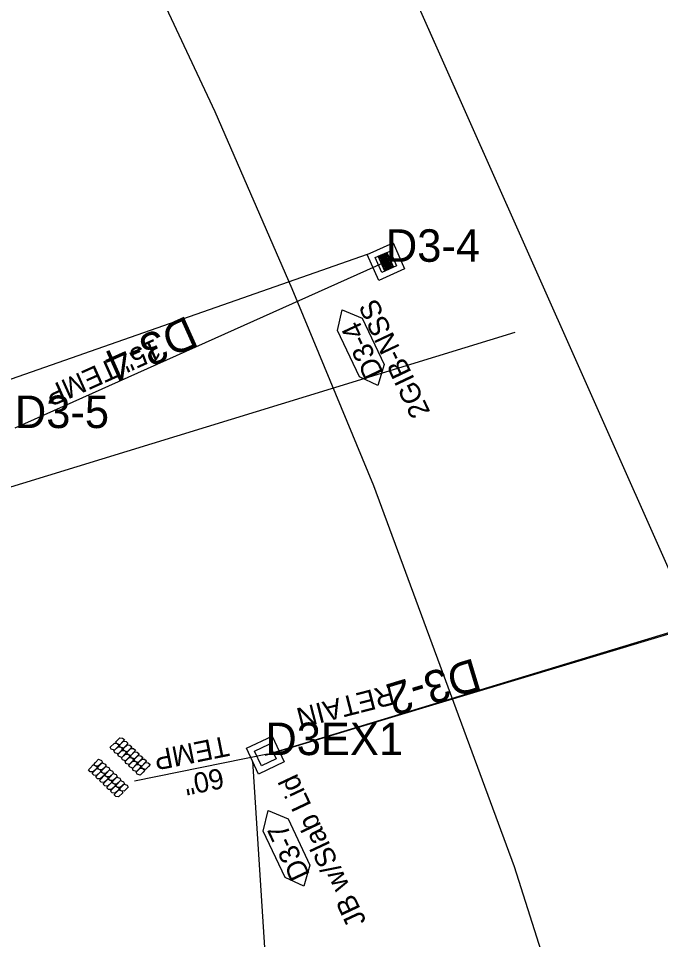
# Model space of a CAD drawing. Extents: x 465700 to 483515, y 488970 to 507540.
# Drawn here: x 477680.1 to 477838.2, y 499267.5 to 499494.2 of the extents above; entities that cross this region are included whole.
import ezdxf

# ---------------------------------------------------------------- set-up
doc = ezdxf.new("R2010")
doc.units = 0
for name, color, linetype in [('Exist Plan Preparation Watershed Blue', 7, 'Continuous'), ('Prop Drainage Structure Box Number Symbol CELL', 7, 'Continuous'), ('Prop Drainage Structure Drop Inlet Grate 2 Narrow Slots and Sag Grates 840 24 CELL', 7, 'Continuous'), ('Prop Drainage Structure Drop Inlet Grate 2 Narrow Slots and Sag Grates 840 24 Label', 7, 'Continuous'), ('Prop Drainage Structure Junction Box with Slab Lid CELL', 7, 'Continuous'), ('Prop Drainage Structure Junction Box with Slab Lid Label', 7, 'Continuous'), ('Prop Drainage Structure Outlet Generic CELL', 7, 'Continuous'), ('Prop Drainage Structure Pipe Collar Label', 7, 'Continuous'), ('Prop Drainage Structure Pipe RCP 15in Class III', 7, 'Continuous'), ('Prop Drainage Structure Pipe RCP 15in Class III Label', 7, 'Continuous'), ('Prop Drainage Structure Pipe RCP 60in Class III', 7, 'Continuous'), ('Prop Drainage Structure Pipe RCP 60in Class III Label', 7, 'Continuous'), ('Prop Drainage Structure Plot Symbol 20 Scale', 7, 'Continuous'), ('Prop Drainage Structure Plot Symbol 20 Scale CELL', 7, 'Continuous'), ('Prop Drainage Structure Plot Symbol 50 Scale', 7, 'Continuous'), ('Prop Drainage Structure Plot Symbol 50 Scale CELL', 7, 'Continuous'), ('Prop Erosion Rip Rap Pad at Outlet Label', 7, 'Continuous'), ('Prop Erosion Rip Rap Pad Outlet for Jurisdictional Stream CELL', 7, 'Continuous'), ('Prop Plan Preparation Sag', 7, 'Continuous'), ('Scratch_Level_4', 7, 'Continuous'), ('Scratch_Level_8', 7, 'Continuous')]:
    doc.layers.add(name, color=color, linetype=linetype)

msp = doc.modelspace()

# ---------------------------------------------------------------- linework, layer by layer
at = {"layer": 'Exist Plan Preparation Watershed Blue'}
for points in [[(477618.98, 499766.16), (477648.78, 499729.18), (477683.33, 499680.45), (477711.15, 499635.72), (477736.76, 499588.43), (477746.56, 499568.42), (477759.49, 499540.06), (477764.82, 499528.09), (477773.77, 499507.99), (477803.41, 499441.41), (477841.35, 499356.21), (477862.6, 499308.49), (477888.75, 499247.35), (477905.42, 499201.8), (477913.55, 499176.64), (477929.73, 499118.92)], [(477858.24, 499093.41), (477832.51, 499190.03), (477802.27, 499285.34), (477767.58, 499379.12), (477747.49, 499427.65), (477728.52, 499471.17), (477710.77, 499509.04), (477685.16, 499561.27), (477643.08, 499639.33), (477611.01, 499694.79), (477581.24, 499742.27)], [(477773.77, 499507.99), (477803.41, 499441.41), (477841.35, 499356.21), (477853.65, 499328.59), (477862.6, 499308.49), (477871.55, 499288.39), (477880.37, 499267.97), (477888.75, 499247.35), (477897.09, 499225.48), (477905.42, 499201.8), (477913.55, 499176.64), (477929.73, 499118.92)]]:
    msp.add_lwpolyline(points, dxfattribs=at)
at = {"layer": 'Prop Drainage Structure Box Number Symbol CELL'}
for points in [[(477764.05, 499405.95), (477758.66, 499417.35), (477759.83, 499422.44), (477764.75, 499420.4), (477770.14, 499409.01), (477768.61, 499403.86), (477764.05, 499405.95)], [(477745.76, 499282.73), (477740.38, 499294.13), (477741.55, 499299.22), (477746.47, 499297.18), (477751.85, 499285.78), (477750.33, 499280.64), (477745.76, 499282.73)]]:
    msp.add_lwpolyline(points, dxfattribs=at)
at = {"layer": 'Prop Drainage Structure Drop Inlet Grate 2 Narrow Slots and Sag Grates 840 24 CELL'}
for p, q in [((477769.76, 499436.11), (477769.76, 499436.11)), ((477769.51, 499433.81), (477769.51, 499433.81)), ((477770.57, 499434.28), (477770.57, 499434.28)), ((477771.64, 499434.76), (477771.64, 499434.76)), ((477771.39, 499432.46), (477771.39, 499432.46))]:
    msp.add_line(p, q, dxfattribs=at)
for points in [[(477770.82, 499436.59), (477772.45, 499432.93), (477770.32, 499431.98), (477768.69, 499435.64), (477770.82, 499436.59)], [(477770.79, 499436.5), (477772.37, 499432.96), (477770.35, 499432.07), (477768.78, 499435.61), (477770.79, 499436.5)], [(477770.79, 499436.49), (477771.57, 499434.74), (477769.57, 499433.85), (477768.79, 499435.6), (477770.79, 499436.49)], [(477770.69, 499436.26), (477770.76, 499436.1), (477769.1, 499435.36), (477769.02, 499435.52), (477770.69, 499436.26)], [(477770.81, 499435.99), (477770.88, 499435.83), (477769.22, 499435.09), (477769.14, 499435.25), (477770.81, 499435.99)], [(477770.93, 499435.72), (477771, 499435.56), (477769.34, 499434.82), (477769.27, 499434.98), (477770.93, 499435.72)], [(477771.05, 499435.45), (477771.12, 499435.29), (477769.46, 499434.55), (477769.39, 499434.71), (477771.05, 499435.45)], [(477771.17, 499435.18), (477771.24, 499435.02), (477769.58, 499434.28), (477769.51, 499434.44), (477771.17, 499435.18)], [(477771.58, 499434.72), (477772.36, 499432.97), (477770.36, 499432.08), (477769.58, 499433.83), (477771.58, 499434.72)], [(477771.29, 499434.91), (477771.37, 499434.75), (477769.7, 499434), (477769.63, 499434.17), (477771.29, 499434.91)], [(477771.45, 499434.56), (477771.52, 499434.4), (477769.85, 499433.66), (477769.78, 499433.82), (477771.45, 499434.56)], [(477771.57, 499434.29), (477771.64, 499434.13), (477769.97, 499433.39), (477769.9, 499433.55), (477771.57, 499434.29)], [(477771.69, 499434.02), (477771.76, 499433.86), (477770.09, 499433.12), (477770.02, 499433.28), (477771.69, 499434.02)], [(477771.81, 499433.75), (477771.88, 499433.59), (477770.21, 499432.85), (477770.14, 499433.01), (477771.81, 499433.75)], [(477771.93, 499433.48), (477772, 499433.32), (477770.34, 499432.58), (477770.26, 499432.74), (477771.93, 499433.48)], [(477772.05, 499433.21), (477772.12, 499433.05), (477770.46, 499432.31), (477770.38, 499432.47), (477772.05, 499433.21)]]:
    msp.add_lwpolyline(points, dxfattribs=at)
at = {"layer": 'Prop Drainage Structure Junction Box with Slab Lid CELL'}
for p, q in [((477740.04, 499314.68), (477740.04, 499314.68)), ((477740.9, 499312.87), (477740.9, 499312.87)), ((477742.7, 499313.73), (477742.7, 499313.73)), ((477739.09, 499312.02), (477739.09, 499312.02)), ((477741.75, 499311.07), (477741.75, 499311.07))]:
    msp.add_line(p, q, dxfattribs=at)
msp.add_lwpolyline([(477743.56, 499311.92), (477739.94, 499310.21), (477738.23, 499313.83), (477741.85, 499315.54)], close=True, dxfattribs=at)
at = {"layer": 'Prop Drainage Structure Outlet Generic CELL'}
msp.add_line((477740.9, 499312.87), (477740.9, 499312.87), dxfattribs=at)
msp.add_line((477740.9, 499312.87), (477740.9, 499312.87), dxfattribs=at)
msp.add_circle((477740.9, 499312.87), 0.035, dxfattribs=at)
at = {"layer": 'Prop Drainage Structure Pipe RCP 15in Class III'}
msp.add_line((477770.57, 499434.28), (477679.22, 499393.36), dxfattribs=at)
at = {"layer": 'Prop Drainage Structure Pipe RCP 60in Class III'}
msp.add_line((477741.39, 499313.08), (477708.71, 499306.47), dxfattribs=at)
at = {"layer": 'Prop Drainage Structure Plot Symbol 20 Scale'}
msp.add_lwpolyline([(477739.94, 499310.21), (477738.23, 499313.83), (477741.85, 499315.54), (477743.56, 499311.92)], close=True, dxfattribs=at)
at = {"layer": 'Prop Drainage Structure Plot Symbol 20 Scale CELL'}
msp.add_lwpolyline([(477771.59, 499436.93), (477773.21, 499433.27), (477769.56, 499431.64), (477767.93, 499435.3)], close=True, dxfattribs=at)
at = {"layer": 'Prop Drainage Structure Plot Symbol 50 Scale'}
msp.add_lwpolyline([(477739.23, 499308.21), (477736.24, 499314.54), (477742.57, 499317.53), (477745.56, 499311.2)], close=True, dxfattribs=at)
at = {"layer": 'Prop Drainage Structure Plot Symbol 50 Scale CELL'}
msp.add_lwpolyline([(477772.35, 499438.91), (477775.19, 499432.51), (477768.8, 499429.66), (477765.95, 499436.06)], close=True, dxfattribs=at)
at = {"layer": 'Prop Erosion Rip Rap Pad at Outlet Label'}
for points in [[(477765.95, 499436.06), (477587.51, 499373.63), (477593.61, 499360.89)], [(477737.73, 499311.38), (477742.06, 499243.89), (477745.57, 499236.47)]]:
    msp.add_lwpolyline(points, dxfattribs=at)
at = {"layer": 'Prop Erosion Rip Rap Pad Outlet for Jurisdictional Stream CELL'}
msp.add_line((477708.71, 499306.47), (477708.71, 499306.47), dxfattribs=at)
msp.add_line((477708.71, 499306.47), (477708.71, 499306.47), dxfattribs=at)
for points in [[(477704.86, 499315.31), (477704.49, 499314.83), (477703.74, 499314.05), (477702.96, 499314.32), (477702.72, 499314.8), (477703.77, 499315.77), (477704.43, 499315.72), (477704.86, 499315.31)], [(477706.18, 499316.68), (477705.81, 499316.19), (477705.07, 499315.42), (477704.28, 499315.69), (477704.05, 499316.16), (477705.09, 499317.13), (477705.75, 499317.08), (477706.18, 499316.68)], [(477707.07, 499315.81), (477706.72, 499315.31), (477705.97, 499314.54), (477705.18, 499314.82), (477704.94, 499315.29), (477706, 499316.26), (477706.66, 499316.21), (477707.07, 499315.81)], [(477707.98, 499314.93), (477707.63, 499314.44), (477706.88, 499313.66), (477706.09, 499313.94), (477705.85, 499314.42), (477706.91, 499315.38), (477707.56, 499315.34), (477707.98, 499314.93)], [(477705.75, 499314.44), (477705.4, 499313.95), (477704.65, 499313.18), (477703.86, 499313.45), (477703.62, 499313.93), (477704.68, 499314.89), (477705.34, 499314.84), (477705.75, 499314.44)], [(477706.66, 499313.56), (477706.31, 499313.07), (477705.56, 499312.3), (477704.77, 499312.58), (477704.53, 499313.05), (477705.58, 499314.01), (477706.24, 499313.97), (477706.66, 499313.56)], [(477707.57, 499312.69), (477707.21, 499312.2), (477706.46, 499311.43), (477705.68, 499311.7), (477705.44, 499312.17), (477706.48, 499313.14), (477707.14, 499313.1), (477707.57, 499312.69)], [(477708.89, 499314.05), (477708.53, 499313.57), (477707.78, 499312.79), (477707, 499313.06), (477706.76, 499313.54), (477707.8, 499314.51), (477708.46, 499314.47), (477708.89, 499314.05)], [(477709.79, 499313.18), (477709.43, 499312.7), (477708.68, 499311.93), (477707.9, 499312.2), (477707.66, 499312.67), (477708.7, 499313.64), (477709.37, 499313.59), (477709.79, 499313.18)], [(477698.68, 499310.57), (477699.04, 499311.06), (477699.79, 499311.83), (477700.57, 499311.56), (477700.81, 499311.09), (477699.76, 499310.11), (477699.11, 499310.16), (477698.68, 499310.57)], [(477699.58, 499309.7), (477699.94, 499310.19), (477700.68, 499310.96), (477701.48, 499310.68), (477701.71, 499310.21), (477700.66, 499309.25), (477700.01, 499309.29), (477699.58, 499309.7)], [(477708.47, 499311.82), (477708.1, 499311.33), (477707.36, 499310.56), (477706.57, 499310.83), (477706.34, 499311.3), (477707.38, 499312.28), (477708.05, 499312.22), (477708.47, 499311.82)], [(477709.37, 499310.95), (477709.01, 499310.46), (477708.26, 499309.68), (477707.47, 499309.96), (477707.24, 499310.43), (477708.29, 499311.4), (477708.95, 499311.35), (477709.37, 499310.95)], [(477710.69, 499312.31), (477710.33, 499311.82), (477709.59, 499311.05), (477708.79, 499311.33), (477708.56, 499311.8), (477709.61, 499312.76), (477710.27, 499312.71), (477710.69, 499312.31)], [(477711.59, 499311.44), (477711.24, 499310.94), (477710.49, 499310.17), (477709.7, 499310.45), (477709.46, 499310.92), (477710.52, 499311.89), (477711.17, 499311.84), (477711.59, 499311.44)], [(477712.5, 499310.56), (477712.14, 499310.07), (477711.39, 499309.3), (477710.61, 499309.57), (477710.37, 499310.04), (477711.42, 499311.02), (477712.07, 499310.97), (477712.5, 499310.56)], [(477697.36, 499309.21), (477697.72, 499309.69), (477698.47, 499310.46), (477699.25, 499310.19), (477699.49, 499309.72), (477698.44, 499308.75), (477697.79, 499308.79), (477697.36, 499309.21)], [(477698.26, 499308.33), (477698.62, 499308.82), (477699.36, 499309.6), (477700.16, 499309.32), (477700.39, 499308.84), (477699.34, 499307.88), (477698.68, 499307.92), (477698.26, 499308.33)], [(477699.17, 499307.45), (477699.52, 499307.94), (477700.27, 499308.72), (477701.06, 499308.44), (477701.3, 499307.97), (477700.25, 499307), (477699.58, 499307.05), (477699.17, 499307.45)], [(477700.49, 499308.82), (477700.85, 499309.31), (477701.59, 499310.08), (477702.38, 499309.81), (477702.62, 499309.33), (477701.57, 499308.37), (477700.9, 499308.42), (477700.49, 499308.82)], [(477701.39, 499307.95), (477701.75, 499308.43), (477702.5, 499309.21), (477703.28, 499308.94), (477703.52, 499308.46), (477702.48, 499307.49), (477701.81, 499307.54), (477701.39, 499307.95)], [(477702.29, 499307.08), (477702.65, 499307.56), (477703.4, 499308.34), (477704.18, 499308.07), (477704.42, 499307.59), (477703.37, 499306.62), (477702.72, 499306.66), (477702.29, 499307.08)], [(477710.27, 499310.07), (477709.92, 499309.58), (477709.17, 499308.8), (477708.38, 499309.08), (477708.14, 499309.56), (477709.2, 499310.52), (477709.85, 499310.48), (477710.27, 499310.07)], [(477711.18, 499309.19), (477710.82, 499308.71), (477710.07, 499307.94), (477709.29, 499308.21), (477709.05, 499308.68), (477710.09, 499309.65), (477710.75, 499309.61), (477711.18, 499309.19)], [(477700.07, 499306.58), (477700.43, 499307.07), (477701.18, 499307.84), (477701.96, 499307.57), (477702.2, 499307.1), (477701.15, 499306.12), (477700.49, 499306.18), (477700.07, 499306.58)], [(477700.97, 499305.71), (477701.33, 499306.2), (477702.08, 499306.97), (477702.86, 499306.7), (477703.1, 499306.23), (477702.05, 499305.26), (477701.4, 499305.3), (477700.97, 499305.71)], [(477701.87, 499304.84), (477702.23, 499305.33), (477702.98, 499306.1), (477703.77, 499305.82), (477704.01, 499305.35), (477702.95, 499304.39), (477702.3, 499304.43), (477701.87, 499304.84)], [(477703.2, 499306.2), (477703.55, 499306.7), (477704.3, 499307.47), (477705.09, 499307.19), (477705.33, 499306.72), (477704.27, 499305.75), (477703.62, 499305.79), (477703.2, 499306.2)], [(477704.1, 499305.33), (477704.46, 499305.82), (477705.2, 499306.59), (477706, 499306.31), (477706.23, 499305.84), (477705.18, 499304.87), (477704.52, 499304.93), (477704.1, 499305.33)], [(477702.78, 499303.96), (477703.14, 499304.45), (477703.88, 499305.22), (477704.68, 499304.95), (477704.91, 499304.47), (477703.86, 499303.51), (477703.2, 499303.56), (477702.78, 499303.96)], [(477703.68, 499303.09), (477704.04, 499303.57), (477704.79, 499304.35), (477705.57, 499304.08), (477705.81, 499303.6), (477704.77, 499302.63), (477704.1, 499302.68), (477703.68, 499303.09)], [(477705, 499304.46), (477705.36, 499304.94), (477706.11, 499305.71), (477706.89, 499305.44), (477707.13, 499304.97), (477706.09, 499304), (477705.42, 499304.05), (477705, 499304.46)]]:
    msp.add_lwpolyline(points, dxfattribs=at)
at = {"layer": 'Prop Plan Preparation Sag'}
msp.add_line((477802.3, 499416.88), (477562.92, 499343.47), dxfattribs=at)
at = {"layer": 'Scratch_Level_4'}
for points in [[(477846, 499344.45), (477895.99, 499359.48), (478035.25, 499385.83), (477983.32, 499428.7), (477944.68, 499469.38), (477867.06, 499534.37), (477836.92, 499549.34), (477795.57, 499562.48), (477744.68, 499572.28), (477764.82, 499528.09), (477803.41, 499441.41), (477841.35, 499356.21)], [(477846, 499344.45), (477862.6, 499308.49), (477871.55, 499288.39), (477929.76, 499306.12), (478105.39, 499349.47), (478080.37, 499359.96), (478035.25, 499385.83), (477983.32, 499428.7), (477944.68, 499469.38), (477867.06, 499534.37), (477836.92, 499549.34), (477795.57, 499562.48), (477744.68, 499572.28), (477764.82, 499528.09), (477803.41, 499441.41), (477841.35, 499356.21)]]:
    msp.add_lwpolyline(points, close=True, dxfattribs=at)
msp.add_lwpolyline([(477740.91, 499312.84), (477846, 499344.45), (477896, 499359.49)], dxfattribs=at)
at = {"layer": 'Scratch_Level_8'}
for p, q in [((477770.57, 499434.28), (477679.22, 499393.36)), ((477848.35, 499345.42), (477740.9, 499312.87))]:
    msp.add_line(p, q, dxfattribs=at)

# ---------------------------------------------------------------- texts
at = {"layer": 'Prop Drainage Structure Box Number Symbol CELL'}
for s, p in [('D3-4', (477770.11, 499406.92)), ('D3-7', (477751.93, 499283.47))]:
    msp.add_text(s, height=5, rotation=115.2909, dxfattribs=at).set_placement(p)
at = {"layer": 'Prop Drainage Structure Drop Inlet Grate 2 Narrow Slots and Sag Grates 840 24 Label'}
msp.add_text('2GIB-NSS', height=5, rotation=115.2938, dxfattribs=at).set_placement((477781.57, 499397.29))
at = {"layer": 'Prop Drainage Structure Junction Box with Slab Lid Label'}
msp.add_text('JB w/Slab Lid', height=5, rotation=115.2938, dxfattribs=at).set_placement((477765.84, 499271.98))
at = {"layer": 'Prop Drainage Structure Outlet Generic CELL'}
msp.add_text('O', height=0.05, rotation=196.0017, dxfattribs=at).set_placement((477740.9, 499312.9))
at = {"layer": 'Prop Drainage Structure Pipe Collar Label'}
msp.add_text('RETAIN', height=5, rotation=194.3509, dxfattribs=at).set_placement((477771.93, 499330.34))
at = {"layer": 'Prop Drainage Structure Pipe RCP 15in Class III Label'}
msp.add_text('15" TEMP', height=5, rotation=204.1313, dxfattribs=at).set_placement((477713.74, 499415.46))
at = {"layer": 'Prop Drainage Structure Pipe RCP 60in Class III Label'}
for s, p in [('TEMP', (477731.32, 499317.64)), ('60" ', (477730.1, 499309.74))]:
    msp.add_text(s, height=5, rotation=191.4246, dxfattribs=at).set_placement(p)
at = {"layer": 'Scratch_Level_8'}
for s, p in [('D3-4', (477770.57, 499434.28)), ('D3-5', (477679.22, 499393.36)), ('D3EX1', (477740.9, 499312.87))]:
    msp.add_text(s, height=8, dxfattribs=at).set_placement(p)
for s, rotation, p in [('D3-4', 204.1313, (477721.63, 499421.12)), ('D3-2', 196.8493, (477792.3, 499336.8))]:
    msp.add_text(s, height=8, rotation=rotation, dxfattribs=at).set_placement(p)

doc.saveas('drawing.dxf')
